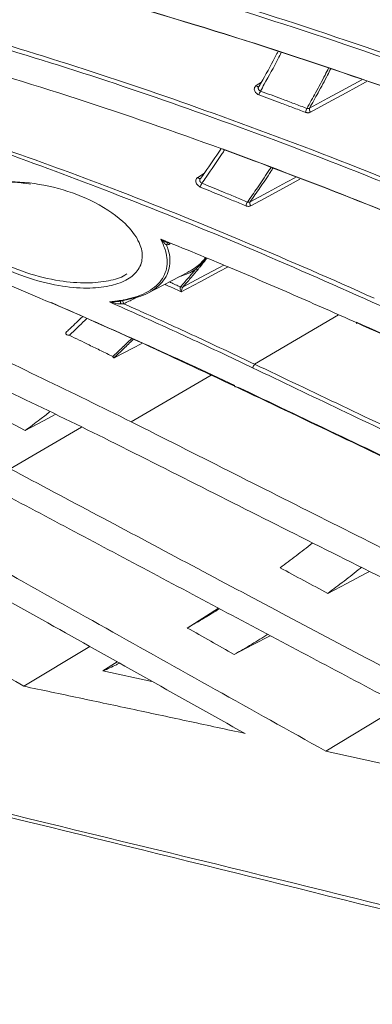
# Model space of a CAD drawing. Header units: millimetres. Extents: x 0 to 1118, y 0 to 864.
# Tile 266 of 313: x 825.54 to 831.24, y 552.34 to 568.26. Entities that reach past the tile are written whole.
import ezdxf

# ---------------------------------------------------------------- set-up
doc = ezdxf.new("R2010")
doc.units = ezdxf.units.MM

msp = doc.modelspace()

# ---------------------------------------------------------------- linework, layer by layer
at = {"color": 9, "linetype": 'Continuous', "lineweight": 0}
for p, q in [((829.366, 567.189), (829.45, 567.244)), ((828.421, 565.706), (828.53, 565.776)), ((830.698, 563.485), (829.338, 562.688)), ((827.345, 561.755), (828.64, 562.506)), ((826.543, 561.666), (825.386, 560.996))]:
    msp.add_line(p, q, dxfattribs=at)
at = {"color": 7, "linetype": 'Continuous', "lineweight": 15}
for p, q in [((827.603, 563.83), (828.267, 564.176)), ((825.63, 561.615), (824.845, 562.027)), ((828.252, 558.421), (828.757, 558.741)), ((826.676, 558.121), (825.608, 557.48)), ((826.889, 557.728), (827.118, 557.874)), ((827.681, 557.558), (826.889, 557.728)), ((831.719, 557.173), (830.49, 556.431))]:
    msp.add_line(p, q, dxfattribs=at)
at = {"color": 9, "linetype": 'Continuous', "lineweight": 0, "flags": 128}
for points in [[(829.366, 567.189), (829.373, 567.183), (829.38, 567.177), (829.387, 567.174), (829.394, 567.171), (829.401, 567.171), (829.406, 567.172), (829.409, 567.174)], [(830.227, 566.823), (830.522, 566.984), (830.816, 567.144), (831.075, 567.284)], [(831.155, 567.257), (831.133, 567.245), (830.82, 567.075), (830.532, 566.918), (830.243, 566.761)], [(828.421, 565.706), (828.428, 565.699), (828.435, 565.693), (828.442, 565.689), (828.449, 565.686), (828.456, 565.685), (828.462, 565.686), (828.466, 565.688)], [(829.267, 565.309), (829.561, 565.468), (829.856, 565.626), (830, 565.704)], [(830.074, 565.675), (829.856, 565.558), (829.568, 565.402), (829.279, 565.247)], [(827.975, 564.644), (827.972, 564.638), (827.971, 564.627)], [(828.183, 563.935), (828.464, 564.086), (828.763, 564.245), (828.842, 564.288)], [(828.911, 564.259), (828.769, 564.183), (828.462, 564.019), (828.155, 563.855)], [(827.178, 563.66), (827.175, 563.67), (827.172, 563.68), (827.171, 563.689), (827.17, 563.697), (827.17, 563.702), (827.171, 563.706), (827.173, 563.707)], [(827.225, 563.663), (827.219, 563.674), (827.215, 563.686), (827.212, 563.698), (827.212, 563.709), (827.214, 563.718), (827.218, 563.724), (827.222, 563.728)]]:
    msp.add_lwpolyline(points, dxfattribs=at)
at = {"color": 7, "linetype": 'Continuous', "lineweight": 15, "flags": 128}
for points in [[(830.988, 563.356), (830.987, 563.352), (830.986, 563.348), (830.987, 563.345), (830.988, 563.345), (830.99, 563.346), (830.993, 563.349), (830.996, 563.353)], [(827.092, 562.801), (827.369, 562.943), (827.518, 563.019)], [(829.031, 562.324), (829.027, 562.321), (829.024, 562.318), (829.022, 562.318), (829.02, 562.319), (829.02, 562.322), (829.02, 562.326), (829.02, 562.329)], [(825.63, 561.615), (825.929, 561.772), (826.116, 561.871)], [(830.522, 558.98), (830.829, 559.142), (831.135, 559.304), (831.198, 559.337)], [(829.01, 557.992), (829.316, 558.152), (829.593, 558.297)]]:
    msp.add_lwpolyline(points, dxfattribs=at)
at = {"color": 9, "linetype": 'Continuous', "lineweight": 0}
for centre, radius, start, end in [((829.724, 566.954), 0.324, 153.0223, 164.9517), ((830.493, 566.664), 0.345, 152.8783, 164.0997), ((830.292, 566.806), 0.0667, 165.06, 223.0085), ((828.691, 565.486), 0.238, 148.3152, 164.5023), ((829.436, 565.176), 0.248, 148.1589, 163.7003), ((829.325, 565.288), 0.0623, 160.8958, 221.736), ((827.953, 564.606), 0.0396, 92.5279, 165.8457), ((828.444, 564.25), 0.0359, 73.1726, 114.4863), ((828.462, 564.326), 0.043, 259.261, 296.6331), ((828.408, 564.26), 0.0455, 242.8316, 293.8641), ((828.162, 563.977), 0.0471, 244.652, 294.6169), ((828.164, 563.976), 0.045, 242.4079, 293.9065), ((829.145, 562.751), 0.203, 322.9384, 341.9028)]:
    msp.add_arc(centre, radius, start, end, dxfattribs=at)
for points, knots in [([(825.726, 571.186), (826.619, 570.986), (828.405, 570.588), (831.154, 569.83), (833.972, 568.958), (835.891, 568.292), (836.845, 567.945), (836.845, 567.945)], [0, 0, 0, 0, 0.237577, 0.475181, 0.737596, 0.999999, 1, 1, 1, 1]), ([(836.822, 567.881), (835.866, 568.219), (833.953, 568.897), (831.136, 569.764), (828.389, 570.521), (826.605, 570.92), (825.711, 571.119)], [0, 0, 0, 0, 0.262436, 0.524865, 0.76213, 1, 1, 1, 1]), ([(835.012, 566.311), (834.152, 566.642), (832.431, 567.304), (829.909, 568.163), (827.46, 568.922), (825.875, 569.335), (825.082, 569.542)], [0, 0, 0, 0, 0.263754, 0.527499, 0.763515, 1, 1, 1, 1]), ([(825.099, 569.607), (825.892, 569.4), (827.478, 568.987), (829.93, 568.228), (832.453, 567.365), (834.179, 566.712), (835.037, 566.374), (835.037, 566.374)], [0, 0, 0, 0, 0.236261, 0.472542, 0.736275, 0.999999, 1, 1, 1, 1]), ([(824.353, 568.14), (825.053, 567.931), (826.454, 567.513), (828.627, 566.769), (830.87, 565.931), (832.41, 565.303), (833.176, 564.979), (833.176, 564.979)], [0, 0, 0, 0, 0.235333, 0.470679, 0.735343, 0.999998, 1, 1, 1, 1]), ([(833.149, 564.917), (832.381, 565.235), (830.846, 565.871), (828.604, 566.705), (826.433, 567.45), (825.033, 567.867), (824.333, 568.075)], [0, 0, 0, 0, 0.264683, 0.529356, 0.7645, 1, 1, 1, 1]), ([(829.772, 567.725), (829.755, 567.692), (829.666, 567.518), (829.552, 567.31), (829.455, 567.138), (829.435, 567.102)], [0, 0, 0, 0, 0.15765, 0.823121, 1, 1, 1, 1]), ([(830.185, 566.821), (830.233, 566.905), (830.332, 567.084), (830.45, 567.301), (830.518, 567.436), (830.537, 567.474)], [0, 0, 0, 0, 0.393111, 0.829773, 1, 1, 1, 1]), ([(830.571, 567.462), (830.554, 567.428), (830.488, 567.297), (830.373, 567.085), (830.274, 566.907), (830.227, 566.823)], [0, 0, 0, 0, 0.155057, 0.601593, 1, 1, 1, 1]), ([(829.41, 567.039), (829.4, 567.043), (829.38, 567.053), (829.356, 567.076), (829.34, 567.104), (829.334, 567.133), (829.339, 567.161), (829.352, 567.179), (829.363, 567.187), (829.366, 567.189)], [0, 0, 0, 0, 0.154711, 0.30942, 0.464267, 0.619537, 0.775295, 0.931392, 1, 1, 1, 1]), ([(829.435, 567.102), (829.429, 567.104), (829.419, 567.109), (829.407, 567.121), (829.4, 567.135), (829.397, 567.15), (829.399, 567.162), (829.403, 567.167), (829.404, 567.168)], [0, 0, 0, 0, 0.187879, 0.375981, 0.564778, 0.754691, 0.945612, 1, 1, 1, 1]), ([(830.161, 566.758), (830.093, 566.784), (829.957, 566.835), (829.764, 566.908), (829.582, 566.975), (829.467, 567.018), (829.41, 567.039)], [0, 0, 0, 0, 0.272024, 0.544051, 0.772024, 1, 1, 1, 1]), ([(829.435, 567.102), (829.492, 567.08), (829.606, 567.038), (829.788, 566.971), (829.981, 566.898), (830.117, 566.847), (830.185, 566.821)], [0, 0, 0, 0, 0.227975, 0.455952, 0.727974, 1, 1, 1, 1]), ([(831.243, 563.691), (830.563, 563.992), (829.204, 564.594), (827.224, 565.391), (825.313, 566.11), (824.084, 566.522), (823.468, 566.728)], [0, 0, 0, 0, 0.26548, 0.530952, 0.765344, 1, 1, 1, 1]), ([(823.491, 566.791), (824.72, 566.368), (826.645, 565.706), (829.23, 564.651), (830.594, 564.058), (831.272, 563.752), (831.272, 563.752)], [0, 0, 0, 0, 0.469042, 0.734523, 0.999998, 1, 1, 1, 1]), ([(830.161, 566.758), (830.164, 566.757), (830.172, 566.754), (830.185, 566.752), (830.199, 566.75), (830.215, 566.751), (830.23, 566.755), (830.238, 566.759), (830.243, 566.761)], [0, 0, 0, 0, 0.129797, 0.261478, 0.443466, 0.630762, 0.812744, 1, 1, 1, 1]), ([(830.227, 566.823), (830.225, 566.822), (830.22, 566.82), (830.213, 566.818), (830.205, 566.817), (830.198, 566.818), (830.191, 566.819), (830.187, 566.82), (830.185, 566.821)], [0, 0, 0, 0, 0.182434, 0.370123, 0.551984, 0.739182, 0.868637, 1, 1, 1, 1]), ([(828.855, 566.15), (828.842, 566.13), (828.745, 565.981), (828.623, 565.801), (828.512, 565.644), (828.488, 565.611)], [0, 0, 0, 0, 0.110182, 0.813298, 1, 1, 1, 1]), ([(829.225, 565.307), (829.279, 565.384), (829.393, 565.547), (829.518, 565.731), (829.588, 565.841), (829.601, 565.861)], [0, 0, 0, 0, 0.422516, 0.891741, 1, 1, 1, 1]), ([(829.633, 565.849), (829.622, 565.832), (829.555, 565.727), (829.433, 565.547), (829.32, 565.385), (829.267, 565.309)], [0, 0, 0, 0, 0.088922, 0.570496, 1, 1, 1, 1]), ([(828.462, 565.55), (828.452, 565.555), (828.432, 565.565), (828.408, 565.59), (828.393, 565.618), (828.388, 565.649), (828.394, 565.677), (828.407, 565.696), (828.418, 565.704), (828.421, 565.706)], [0, 0, 0, 0, 0.15457, 0.309139, 0.463841, 0.618988, 0.774662, 0.930717, 1, 1, 1, 1]), ([(828.488, 565.611), (828.483, 565.614), (828.473, 565.619), (828.462, 565.631), (828.455, 565.646), (828.453, 565.662), (828.455, 565.675), (828.46, 565.68), (828.461, 565.682)], [0, 0, 0, 0, 0.180024, 0.360256, 0.541175, 0.723236, 0.906357, 1, 1, 1, 1]), ([(828.488, 565.611), (828.545, 565.588), (828.657, 565.543), (828.835, 565.469), (829.025, 565.391), (829.158, 565.335), (829.225, 565.307)], [0, 0, 0, 0, 0.227883, 0.455768, 0.727882, 1, 1, 1, 1]), ([(829.198, 565.246), (829.131, 565.274), (828.998, 565.329), (828.808, 565.408), (828.63, 565.481), (828.518, 565.527), (828.462, 565.55)], [0, 0, 0, 0, 0.272116, 0.544235, 0.772116, 1, 1, 1, 1]), ([(829.198, 565.246), (829.201, 565.244), (829.209, 565.242), (829.221, 565.239), (829.236, 565.237), (829.251, 565.238), (829.266, 565.241), (829.275, 565.245), (829.279, 565.247)], [0, 0, 0, 0, 0.129081, 0.260008, 0.442358, 0.630029, 0.812372, 1, 1, 1, 1]), ([(829.267, 565.309), (829.264, 565.308), (829.26, 565.305), (829.252, 565.304), (829.244, 565.303), (829.237, 565.304), (829.231, 565.305), (829.227, 565.306), (829.225, 565.307)], [0, 0, 0, 0, 0.182836, 0.370931, 0.553147, 0.740712, 0.86942, 1, 1, 1, 1]), ([(826.994, 563.692), (827.023, 563.696), (827.082, 563.704), (827.26, 563.727), (827.528, 563.796), (827.804, 563.97), (827.942, 564.226), (827.925, 564.483), (827.852, 564.643), (827.824, 564.706)], [0, 0, 0, 0, 0.043589, 0.087178, 0.263633, 0.473494, 0.672738, 0.871149, 1, 1, 1, 1]), ([(827.915, 564.615), (827.91, 564.619), (827.899, 564.626), (827.879, 564.644), (827.854, 564.67), (827.834, 564.693), (827.824, 564.706), (827.824, 564.706)], [0, 0, 0, 0, 0.164998, 0.331842, 0.662078, 0.99452, 1, 1, 1, 1]), ([(827.971, 564.627), (827.964, 564.625), (827.952, 564.62), (827.937, 564.617), (827.924, 564.615), (827.918, 564.615), (827.915, 564.615)], [0, 0, 0, 0, 0.315727, 0.638098, 0.81864, 1, 1, 1, 1]), ([(828.387, 564.22), (828.391, 564.223), (828.399, 564.231), (828.411, 564.242), (828.423, 564.253), (828.438, 564.267), (828.448, 564.277), (828.454, 564.284)], [0, 0, 0, 0, 0.173343, 0.346719, 0.520185, 0.693677, 1, 1, 1, 1]), ([(828.482, 564.288), (828.473, 564.276), (828.455, 564.254), (828.436, 564.23), (828.426, 564.219)], [0, 0, 0, 0, 0.499829, 1, 1, 1, 1]), ([(828.429, 564.282), (828.437, 564.29), (828.454, 564.304), (828.477, 564.326), (828.498, 564.349), (828.521, 564.376), (828.535, 564.398), (828.545, 564.411)], [0, 0, 0, 0, 0.183243, 0.366658, 0.532668, 0.698927, 1, 1, 1, 1]), ([(828.454, 564.284), (828.469, 564.299), (828.495, 564.327), (828.53, 564.368), (828.55, 564.393), (828.559, 564.405)], [0, 0, 0, 0, 0.396919, 0.712956, 1, 1, 1, 1]), ([(828.572, 564.4), (828.567, 564.395), (828.549, 564.373), (828.519, 564.335), (828.494, 564.304), (828.482, 564.288)], [0, 0, 0, 0, 0.135717, 0.567596, 1, 1, 1, 1]), ([(828.143, 563.937), (828.164, 563.96), (828.205, 564.007), (828.266, 564.077), (828.327, 564.148), (828.367, 564.196), (828.387, 564.22)], [0, 0, 0, 0, 0.249991, 0.499986, 0.749991, 1, 1, 1, 1]), ([(828.426, 564.219), (828.386, 564.171), (828.325, 564.1), (828.244, 564.005), (828.203, 563.959), (828.183, 563.935)], [0, 0, 0, 0, 0.499985, 0.749991, 1, 1, 1, 1]), ([(828.155, 563.855), (828.124, 563.869), (828.063, 563.897), (827.973, 563.938), (827.914, 563.965), (827.887, 563.977)], [0, 0, 0, 0, 0.344225, 0.68845, 1, 1, 1, 1]), ([(827.962, 564.016), (827.974, 564.011), (828.015, 563.992), (828.075, 563.965), (828.122, 563.944), (828.142, 563.934)], [0, 0, 0, 0, 0.214146, 0.667204, 1, 1, 1, 1]), ([(828.155, 563.855), (828.155, 563.855), (828.153, 563.86), (828.148, 563.871), (828.141, 563.889), (828.138, 563.908), (828.138, 563.92), (828.139, 563.929), (828.141, 563.932), (828.142, 563.934)], [0, 0, 0, 0, 0.012518, 0.170891, 0.418746, 0.632364, 0.821669, 0.858921, 1, 1, 1, 1]), ([(828.142, 563.934), (828.142, 563.935), (828.142, 563.935), (828.143, 563.936), (828.143, 563.936), (828.143, 563.937)], [0, 0, 0, 0, 0.499808, 0.74988, 1, 1, 1, 1]), ([(828.182, 563.934), (828.18, 563.932), (828.178, 563.928), (828.173, 563.92), (828.168, 563.908), (828.162, 563.889), (828.158, 563.871), (828.156, 563.86), (828.155, 563.855), (828.155, 563.855)], [0, 0, 0, 0, 0.141067, 0.17832, 0.367627, 0.581259, 0.829119, 0.987482, 1, 1, 1, 1]), ([(828.183, 563.935), (828.182, 563.935), (828.182, 563.935), (828.182, 563.935), (828.182, 563.934), (828.182, 563.934), (828.182, 563.934)], [0, 0, 0, 0, 0.249756, 0.499609, 0.749755, 1, 1, 1, 1]), ([(829.307, 562.628), (829.158, 562.699), (828.859, 562.842), (828.41, 563.051), (827.96, 563.259), (827.488, 563.473), (827.166, 563.616), (826.994, 563.692)], [0, 0, 0, 0, 0.194469, 0.388948, 0.583454, 0.77797, 1, 1, 1, 1]), ([(827.178, 563.66), (827.159, 563.661), (827.098, 563.664), (827.036, 563.68), (826.994, 563.692), (826.994, 563.692)], [0, 0, 0, 0, 0.301697, 0.994657, 1, 1, 1, 1]), ([(827.225, 563.663), (827.221, 563.662), (827.214, 563.662), (827.202, 563.661), (827.19, 563.66), (827.182, 563.66), (827.178, 563.66)], [0, 0, 0, 0, 0.247552, 0.496287, 0.747805, 1, 1, 1, 1]), ([(827.457, 563.778), (827.434, 563.766), (827.356, 563.728), (827.279, 563.689), (827.225, 563.663)], [0, 0, 0, 0, 0.303783, 1, 1, 1, 1]), ([(827.225, 563.663), (827.33, 563.616), (827.736, 563.435), (828.441, 563.112), (829.039, 562.83), (829.338, 562.688), (829.338, 562.688)], [0, 0, 0, 0, 0.147967, 0.573939, 0.999994, 1, 1, 1, 1]), ([(826.627, 563.422), (826.545, 563.343), (826.452, 563.252), (826.357, 563.164), (826.345, 563.153)], [0, 0, 0, 0, 0.874413, 1, 1, 1, 1]), ([(827.048, 562.809), (827.095, 562.852), (827.195, 562.947), (827.294, 563.044), (827.348, 563.096)], [0, 0, 0, 0, 0.457781, 1, 1, 1, 1]), ([(827.376, 563.084), (827.326, 563.035), (827.224, 562.936), (827.121, 562.84), (827.069, 562.791)], [0, 0, 0, 0, 0.494453, 1, 1, 1, 1]), ([(806.11, 561.336), (806.377, 561.213), (807.221, 560.825), (808.709, 560.228), (810.568, 559.536), (812.484, 558.889), (815.093, 558.077), (818.407, 557.153), (821.759, 556.301), (826.442, 555.151), (831.137, 554.027), (836.445, 552.667), (840.378, 551.595), (844.252, 550.457), (848.051, 549.242), (851.755, 547.938), (855.346, 546.533), (858.228, 545.256), (860.464, 544.16), (861.545, 543.571), (862.086, 543.275)], [0, 0, 0, 0, 0.015879, 0.050062, 0.084129, 0.118667, 0.153247, 0.222024, 0.289796, 0.323636, 0.458775, 0.526218, 0.593693, 0.661061, 0.72837, 0.795789, 0.862992, 0.930411, 0.965177, 1, 1, 1, 1])]:
    msp.add_open_spline(points, degree=3, knots=knots, dxfattribs=at)
at = {"color": 7, "linetype": 'Continuous', "lineweight": 15}
for points, knots in [([(836.672, 567.45), (836.672, 567.45), (835.812, 567.762), (834.082, 568.363), (831.363, 569.219), (828.519, 570.019), (826.538, 570.464), (825.547, 570.687)], [0, 0, 0, 0, 0.000001, 0.23632, 0.47301, 0.73649, 1, 1, 1, 1]), ([(825.554, 570.685), (826.049, 570.577), (827.04, 570.362), (829.013, 569.874), (831.364, 569.219), (834.082, 568.366), (835.807, 567.756), (836.67, 567.45)], [0, 0, 0, 0, 0.131686, 0.263494, 0.52696, 0.763284, 1, 1, 1, 1]), ([(834.826, 565.912), (834.826, 565.912), (834.058, 566.214), (832.514, 566.799), (830.084, 567.643), (827.542, 568.445), (825.769, 568.91), (824.883, 569.142)], [0, 0, 0, 0, 0.000001, 0.235845, 0.471992, 0.735986, 1, 1, 1, 1]), ([(824.892, 569.137), (825.778, 568.904), (827.549, 568.44), (830.088, 567.638), (832.516, 566.799), (834.057, 566.206), (834.828, 565.909)], [0, 0, 0, 0, 0.263981, 0.527969, 0.763825, 1, 1, 1, 1]), ([(824.112, 567.701), (824.899, 567.466), (826.474, 566.994), (828.728, 566.207), (830.883, 565.394), (832.249, 564.829), (832.932, 564.545)], [0, 0, 0, 0, 0.26461, 0.529231, 0.764489, 1, 1, 1, 1]), ([(829.414, 567.18), (829.433, 567.214), (829.529, 567.384), (829.632, 567.571), (829.712, 567.727), (829.719, 567.742)], [0, 0, 0, 0, 0.183764, 0.920582, 1, 1, 1, 1]), ([(829.404, 567.168), (829.405, 567.171), (829.408, 567.176), (829.413, 567.179), (829.414, 567.18)], [0, 0, 0, 0, 0.61984, 1, 1, 1, 1]), ([(815.593, 566.44), (816.093, 566.295), (817.094, 566.005), (819.088, 565.345), (821.554, 564.417), (824.476, 563.164), (826.388, 562.225), (827.345, 561.755)], [0, 0, 0, 0, 0.125655, 0.251443, 0.502825, 0.751124, 1, 1, 1, 1]), ([(826.997, 561.449), (826.032, 561.922), (824.101, 562.867), (821.173, 564.118), (818.228, 565.241), (816.253, 565.843), (815.264, 566.144)], [0, 0, 0, 0, 0.251295, 0.502603, 0.750903, 1, 1, 1, 1]), ([(828.47, 565.692), (828.492, 565.723), (828.601, 565.878), (828.711, 566.037), (828.796, 566.169), (828.797, 566.171)], [0, 0, 0, 0, 0.196058, 0.984286, 1, 1, 1, 1]), ([(832.928, 564.552), (832.928, 564.552), (831.571, 565.126), (830.197, 565.646), (828.823, 566.167)], [0, 0, 0, 0, 0.000003, 1, 1, 1, 1]), ([(824.423, 565.056), (824.42, 565.099), (824.412, 565.214), (824.504, 565.379), (824.713, 565.52), (825.033, 565.618), (825.506, 565.65), (826.099, 565.565), (826.714, 565.348), (827.19, 565.044), (827.409, 564.783), (827.508, 564.581), (827.544, 564.399), (827.465, 564.188), (827.27, 564.032), (826.986, 563.937), (826.613, 563.904), (826.145, 563.949), (825.598, 564.092), (825.036, 564.346), (824.626, 564.658), (824.455, 564.911), (824.429, 565.027), (824.423, 565.056)], [0, 0, 0, 0, 0.023853, 0.063697, 0.099868, 0.137685, 0.192865, 0.262497, 0.332891, 0.40871, 0.461039, 0.472895, 0.513861, 0.554976, 0.593697, 0.632822, 0.6764, 0.727768, 0.789391, 0.861075, 0.936504, 0.984057, 1, 1, 1, 1]), ([(825.719, 565.596), (825.639, 565.609), (825.398, 565.647), (825.056, 565.609), (824.743, 565.515), (824.541, 565.378), (824.453, 565.219), (824.461, 565.11), (824.465, 565.069)], [0, 0, 0, 0, 0.125944, 0.377589, 0.549117, 0.712482, 0.892183, 1, 1, 1, 1]), ([(828.461, 565.682), (828.463, 565.685), (828.465, 565.688), (828.469, 565.691), (828.47, 565.692)], [0, 0, 0, 0, 0.524956, 1, 1, 1, 1]), ([(822.215, 565.201), (822.827, 564.973), (824.05, 564.516), (825.795, 563.793), (827.456, 563.065), (828.506, 562.571), (829.031, 562.324)], [0, 0, 0, 0, 0.266382, 0.532774, 0.766315, 1, 1, 1, 1]), ([(824.465, 565.069), (824.472, 565.041), (824.499, 564.931), (824.663, 564.698), (824.915, 564.511), (825.258, 564.317), (825.624, 564.159), (826.157, 564.027), (826.616, 563.987), (826.972, 564.025), (827.194, 564.082), (827.262, 564.14), (827.272, 564.148)], [0, 0, 0, 0, 0.038362, 0.153226, 0.324997, 0.336641, 0.511208, 0.661118, 0.785672, 0.890864, 0.984866, 1, 1, 1, 1]), ([(827.915, 564.615), (827.925, 564.588), (827.973, 564.459), (827.984, 564.231), (827.842, 563.969), (827.559, 563.783), (827.298, 563.731), (827.176, 563.707)], [0, 0, 0, 0, 0.064471, 0.298747, 0.534286, 0.782194, 1, 1, 1, 1]), ([(827.824, 564.706), (828.012, 564.63), (828.389, 564.477), (829.107, 564.178), (829.977, 563.807), (830.656, 563.504), (830.996, 563.353)], [0, 0, 0, 0, 0.177201, 0.354417, 0.677168, 1, 1, 1, 1]), ([(827.824, 564.706), (827.824, 564.706), (827.856, 564.687), (827.904, 564.659), (827.953, 564.644), (827.969, 564.638)], [0, 0, 0, 0, 0.005492, 0.667128, 1, 1, 1, 1]), ([(828.259, 564.173), (828.285, 564.186), (828.349, 564.218), (828.399, 564.259), (828.429, 564.282)], [0, 0, 0, 0, 0.418189, 1, 1, 1, 1]), ([(828.387, 564.22), (828.382, 564.217), (828.344, 564.192), (828.259, 564.145), (828.165, 564.114), (828.115, 564.096)], [0, 0, 0, 0, 0.060652, 0.491742, 1, 1, 1, 1]), ([(829.023, 562.339), (829.023, 562.339), (828.04, 562.808), (827.048, 563.244), (826.056, 563.681)], [0, 0, 0, 0, 0.0000045, 1, 1, 1, 1]), ([(826.994, 563.692), (826.994, 563.692), (827.036, 563.691), (827.097, 563.691), (827.158, 563.703), (827.176, 563.707)], [0, 0, 0, 0, 0.0053413, 0.6999138, 1, 1, 1, 1]), ([(851.1, 555.732), (850.206, 556.02), (848.413, 556.599), (845.663, 557.597), (842.882, 558.671), (840.283, 559.732), (837.875, 560.753), (835.661, 561.716), (833.446, 562.699), (831.977, 563.361), (831.243, 563.691)], [0, 0, 0, 0, 0.138662, 0.278334, 0.416981, 0.556523, 0.666638, 0.776757, 0.888377, 1, 1, 1, 1]), ([(826.304, 563.212), (826.323, 563.23), (826.409, 563.309), (826.493, 563.391), (826.558, 563.454)], [0, 0, 0, 0, 0.228906, 1, 1, 1, 1]), ([(851.189, 555.226), (851.189, 555.226), (850.568, 555.422), (849.313, 555.835), (847.397, 556.506), (845.449, 557.227), (843.136, 558.123), (840.457, 559.213), (837.358, 560.531), (834.193, 561.924), (832.055, 562.884), (830.99, 563.364), (830.99, 563.364)], [0, 0, 0, 0, 0.000001, 0.095614, 0.191564, 0.288515, 0.385792, 0.533518, 0.682278, 0.8406, 0.999999, 1, 1, 1, 1]), ([(830.996, 563.353), (832.057, 562.876), (834.185, 561.92), (837.342, 560.534), (840.443, 559.216), (843.109, 558.133), (845.407, 557.243), (847.342, 556.528), (849.267, 555.85), (850.533, 555.441), (851.166, 555.237)], [0, 0, 0, 0, 0.158348, 0.317744, 0.465485, 0.614233, 0.710022, 0.805809, 0.902905, 1, 1, 1, 1]), ([(826.29, 563.193), (826.29, 563.189), (826.289, 563.182), (826.293, 563.172), (826.304, 563.161), (826.322, 563.154), (826.338, 563.153), (826.345, 563.153), (826.345, 563.153)], [0, 0, 0, 0, 0.138676, 0.276693, 0.471968, 0.744599, 0.992598, 1, 1, 1, 1]), ([(826.29, 563.193), (826.291, 563.195), (826.292, 563.199), (826.296, 563.204), (826.3, 563.209), (826.302, 563.211), (826.304, 563.212)], [0, 0, 0, 0, 0.2764508, 0.560919, 0.778542, 1, 1, 1, 1]), ([(826.345, 563.153), (826.399, 563.127), (826.506, 563.075), (826.676, 562.992), (826.857, 562.903), (826.985, 562.841), (827.048, 562.809)], [0, 0, 0, 0, 0.227836, 0.455674, 0.727836, 1, 1, 1, 1]), ([(827.069, 562.791), (827.066, 562.791), (827.06, 562.791), (827.053, 562.8), (827.049, 562.807), (827.048, 562.809), (827.048, 562.809)], [0, 0, 0, 0, 0.372604, 0.868246, 0.988175, 1, 1, 1, 1]), ([(827.069, 562.791), (827.073, 562.792), (827.079, 562.794), (827.088, 562.799), (827.092, 562.801)], [0, 0, 0, 0, 0.62599, 1, 1, 1, 1]), ([(851.54, 553.094), (850.674, 553.391), (848.943, 553.985), (846.253, 555.015), (843.507, 556.131), (840.701, 557.335), (837.87, 558.6), (835.013, 559.919), (832.148, 561.27), (830.256, 562.175), (829.307, 562.628)], [0, 0, 0, 0, 0.120402, 0.24081, 0.364694, 0.488587, 0.614561, 0.741312, 0.870305, 1, 1, 1, 1]), ([(829.338, 562.688), (829.338, 562.688), (830.28, 562.238), (832.179, 561.332), (835.037, 559.985), (837.897, 558.667), (840.712, 557.409), (843.494, 556.217), (846.228, 555.104), (848.928, 554.074), (850.694, 553.454), (851.564, 553.165), (851.564, 553.165)], [0, 0, 0, 0, 0.000001, 0.129375, 0.25874, 0.385116, 0.511482, 0.633427, 0.755792, 0.878113, 0.999999, 1, 1, 1, 1]), ([(829.031, 562.324), (830.092, 561.818), (832.22, 560.803), (835.383, 559.313), (838.492, 557.884), (841.362, 556.61), (844.063, 555.459), (846.598, 554.431), (849.125, 553.462), (850.781, 552.888), (851.609, 552.601)], [0, 0, 0, 0, 0.142525, 0.285992, 0.41792, 0.550746, 0.66172, 0.772688, 0.886346, 1, 1, 1, 1]), ([(851.633, 552.59), (851.633, 552.59), (850.833, 552.86), (849.205, 553.435), (846.702, 554.39), (844.14, 555.429), (841.401, 556.597), (838.504, 557.885), (835.397, 559.314), (832.239, 560.803), (830.123, 561.814), (829.068, 562.317)], [0, 0, 0, 0, 0.000001, 0.110825, 0.222342, 0.335937, 0.450207, 0.582389, 0.715495, 0.858284, 1, 1, 1, 1]), ([(825.63, 561.615), (825.71, 561.673), (825.844, 561.771), (825.975, 561.873), (826.027, 561.914)], [0, 0, 0, 0, 0.598308, 1, 1, 1, 1]), ([(827.345, 561.755), (828.392, 561.227), (830.491, 560.167), (833.619, 558.6), (836.698, 557.087), (839.732, 555.637), (842.807, 554.22), (845.874, 552.879), (848.906, 551.629), (850.856, 550.914), (851.836, 550.554)], [0, 0, 0, 0, 0.130981, 0.262824, 0.383159, 0.504312, 0.62825, 0.753257, 0.876035, 1, 1, 1, 1]), ([(826.997, 561.449), (828.058, 560.914), (830.188, 559.841), (833.298, 558.281), (836.292, 556.805), (839.17, 555.419), (842.086, 554.054), (844.029, 553.195), (845.004, 552.763)], [0, 0, 0, 0, 0.1814104, 0.3640156, 0.5204421, 0.6777982, 0.8383009, 1, 1, 1, 1]), ([(825.386, 560.996), (825.858, 560.745), (826.803, 560.243), (828.237, 559.479), (829.685, 558.709), (831.599, 557.695), (833.997, 556.433), (835.927, 555.441), (836.895, 554.944)], [0, 0, 0, 0, 0.126911, 0.253985, 0.380897, 0.507989, 0.753244, 1, 1, 1, 1]), ([(825.008, 560.733), (825.427, 560.511), (826.264, 560.067), (827.533, 559.392), (828.812, 558.712), (830.504, 557.813), (832.624, 556.691), (834.332, 555.803), (835.187, 555.357)], [0, 0, 0, 0, 0.1267357, 0.2535946, 0.3803315, 0.5072022, 0.7530432, 1, 1, 1, 1]), ([(823.43, 560.381), (824.009, 560.058), (825.167, 559.41), (826.927, 558.423), (828.699, 557.429), (829.893, 556.764), (830.49, 556.431)], [0, 0, 0, 0, 0.251806, 0.503615, 0.751541, 1, 1, 1, 1]), ([(823.026, 560.163), (823.533, 559.88), (824.547, 559.315), (826.083, 558.454), (827.628, 557.588), (828.665, 557.007), (829.185, 556.717)], [0, 0, 0, 0, 0.251875, 0.503751, 0.751683, 1, 1, 1, 1]), ([(821.49, 559.904), (821.828, 559.705), (822.505, 559.308), (823.532, 558.704), (824.565, 558.095), (825.26, 557.685), (825.608, 557.48)], [0, 0, 0, 0, 0.250846, 0.501692, 0.750759, 1, 1, 1, 1]), ([(829.752, 559.394), (829.839, 559.459), (830.013, 559.589), (830.188, 559.724), (830.275, 559.795), (830.278, 559.797)], [0, 0, 0, 0, 0.492435, 0.98487, 1, 1, 1, 1]), ([(830.522, 558.98), (830.393, 559.05), (830.136, 559.188), (829.88, 559.326), (829.752, 559.394)], [0, 0, 0, 0, 0.499975, 1, 1, 1, 1]), ([(830.522, 558.98), (830.61, 559.047), (830.787, 559.179), (830.969, 559.32), (831.061, 559.396), (831.068, 559.402)], [0, 0, 0, 0, 0.481141, 0.962282, 1, 1, 1, 1]), ([(828.252, 558.421), (828.346, 558.475), (828.521, 558.576), (828.693, 558.683), (828.773, 558.733)], [0, 0, 0, 0, 0.533906, 1, 1, 1, 1]), ([(829.01, 557.992), (828.883, 558.064), (828.63, 558.207), (828.378, 558.35), (828.252, 558.421)], [0, 0, 0, 0, 0.4999754, 1, 1, 1, 1]), ([(862.19, 543.047), (862.19, 543.047), (861.657, 543.349), (860.565, 543.942), (858.336, 545.053), (855.447, 546.345), (851.856, 547.768), (848.143, 549.089), (844.34, 550.32), (840.461, 551.472), (836.524, 552.558), (831.215, 553.936), (826.517, 555.076), (821.836, 556.242), (818.481, 557.096), (815.857, 557.858), (814.536, 558.242)], [0, 0, 0, 0, 0, 0.041135, 0.082343, 0.161795, 0.24154, 0.321085, 0.400776, 0.480371, 0.560021, 0.639716, 0.799202, 0.839112, 0.918997, 1, 1, 1, 1]), ([(829.01, 557.992), (829.105, 558.047), (829.287, 558.154), (829.466, 558.265), (829.552, 558.319)], [0, 0, 0, 0, 0.520425, 1, 1, 1, 1]), ([(826.889, 557.728), (826.962, 557.761), (827.052, 557.801), (827.14, 557.844), (827.157, 557.852)], [0, 0, 0, 0, 0.811504, 1, 1, 1, 1]), ([(825.608, 557.48), (825.906, 557.417), (826.503, 557.291), (827.398, 557.101), (828.292, 556.91), (828.887, 556.781), (829.185, 556.717)], [0, 0, 0, 0, 0.250005, 0.50001, 0.750004, 1, 1, 1, 1]), ([(830.49, 556.431), (830.883, 556.344), (831.669, 556.17), (832.845, 555.904), (834.018, 555.633), (834.797, 555.449), (835.187, 555.357)], [0, 0, 0, 0, 0.2500237, 0.5000476, 0.7500176, 1, 1, 1, 1])]:
    msp.add_open_spline(points, degree=3, knots=knots, dxfattribs=at)

doc.saveas('drawing.dxf')
